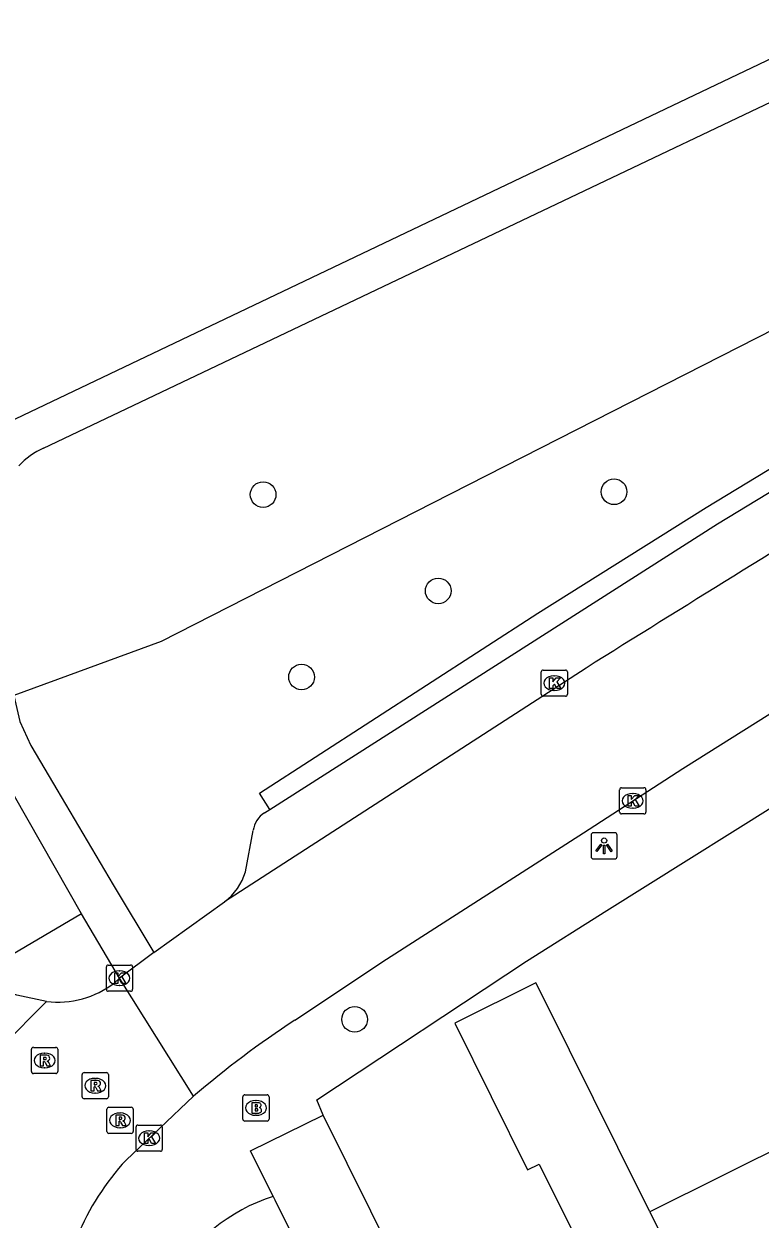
# Model space of a CAD drawing. Extents: x 157793 to 159380, y 380882 to 382313.
# Drawn here: x 158151.07 to 158179.14, y 381558.63 to 381604.2 of the extents above; entities that cross this region are included whole.
import ezdxf

# ---------------------------------------------------------------- set-up
doc = ezdxf.new("R2010")
doc.units = 0
for name, color, linetype in [('IMGEO_Boom', 7, 'Continuous'), ('IMGEO_Brandkraan', 7, 'Continuous'), ('IMGEO_Fietspad_gesloten', 7, 'Continuous'), ('IMGEO_Groenvoorziening', 7, 'Continuous'), ('IMGEO_Kolk', 7, 'Continuous'), ('IMGEO_Lichtpunt', 7, 'Continuous'), ('IMGEO_Pand', 7, 'Continuous'), ('IMGEO_Parkeervlak_open', 7, 'Continuous'), ('IMGEO_Rijbaan_lokaal_open', 7, 'Continuous'), ('IMGEO_Rioolput', 7, 'Continuous'), ('IMGEO_Voetpad_halfverhard', 7, 'Continuous'), ('IMGEO_Voetpad_open', 7, 'Continuous')]:
    doc.layers.add(name, color=color, linetype=linetype)

msp = doc.modelspace()

# ---------------------------------------------------------------- linework, layer by layer
at = {"layer": 'IMGEO_Boom'}
for centre in [(158160.195, 381586.252), (158173.571, 381586.359), (158166.869, 381582.58), (158161.659, 381579.297), (158163.682, 381566.244)]:
    msp.add_circle(centre, 0.489, dxfattribs=at)
at = {"layer": 'IMGEO_Brandkraan'}
for p, q in [((158159.419, 381562.44), (158159.419, 381563.292)), ((158159.494, 381563.366), (158160.346, 381563.366)), ((158160.42, 381563.292), (158160.42, 381562.44)), ((158159.907, 381563.146), (158159.932, 381563.146)), ((158160.346, 381562.366), (158159.494, 381562.366)), ((158159.93, 381562.586), (158159.905, 381562.586))]:
    msp.add_line(p, q, dxfattribs=at)
for points in [[(158159.419, 381562.44), (158159.419, 381563.292)], [(158159.494, 381563.366), (158160.346, 381563.366)], [(158160.42, 381563.292), (158160.42, 381562.44)], [(158159.767, 381563.066), (158159.767, 381562.666), (158159.98, 381562.666)], [(158159.998, 381563.066), (158159.767, 381563.066)], [(158159.946, 381562.985), (158159.892, 381562.985), (158159.892, 381562.909)], [(158159.892, 381562.909), (158159.945, 381562.909)], [(158159.954, 381562.833), (158159.892, 381562.833), (158159.892, 381562.752)], [(158160.346, 381562.366), (158159.494, 381562.366)], [(158159.892, 381562.752), (158159.954, 381562.752)]]:
    msp.add_lwpolyline(points, dxfattribs=at)
for centre, radius, start, end in [((158159.496, 381563.29), 0.0765, 91.552, 178.448), ((158159.496, 381563.29), 0.0765, 91.552, 178.448), ((158160.344, 381563.29), 0.0765, 1.552, 88.448), ((158160.344, 381563.29), 0.0765, 1.552, 88.448), ((158159.947, 381562.947), 0.0379, 267.8285, 90.9355), ((158159.955, 381562.792), 0.0404, 269.8759, 90.5077), ((158160.002, 381562.921), 0.145, 59.4692, 91.5367), ((158160.027, 381562.968), 0.0922, 285.5137, 58.1501), ((158160.032, 381562.776), 0.105, 301.3115, 78.989), ((158159.496, 381562.442), 0.0765, 181.552, 268.448), ((158159.496, 381562.442), 0.0765, 181.552, 268.448), ((158159.986, 381562.917), 0.251, 268.6676, 293.5347), ((158160.344, 381562.442), 0.0765, 271.552, 358.448), ((158160.344, 381562.442), 0.0765, 271.552, 358.448)]:
    msp.add_arc(centre, radius, start, end, dxfattribs=at)
for centre, major_axis, ratio, start_param, end_param in [((158159.906, 381562.866), (-0.387, 0.002), 0.722429, 4.712389, 7.853982), ((158159.931, 381562.866), (-0.39, 0.002), 0.717154, 1.570796, 4.712389)]:
    msp.add_ellipse(centre, major_axis=major_axis, ratio=ratio, start_param=start_param, end_param=end_param, dxfattribs=at)
at = {"layer": 'IMGEO_Fietspad_gesloten'}
msp.add_lwpolyline([(158151.934, 381566.924), (158150.804, 381567.168), (158148.989, 381567.756)], dxfattribs=at)
at = {"layer": 'IMGEO_Groenvoorziening'}
msp.add_lwpolyline([(158205.102, 381605.522), (158166.648, 381585.922), (158156.305, 381580.65), (158150.697, 381578.594)], dxfattribs=at)
at = {"layer": 'IMGEO_Kolk'}
for p, q in [((158170.793, 381578.638), (158170.793, 381579.49)), ((158170.868, 381579.564), (158171.72, 381579.564)), ((158171.281, 381579.344), (158171.306, 381579.344)), ((158171.794, 381579.49), (158171.794, 381578.638)), ((158171.304, 381578.784), (158171.279, 381578.784)), ((158171.72, 381578.564), (158170.868, 381578.564)), ((158173.785, 381574.149), (158173.785, 381575.001)), ((158173.86, 381575.075), (158174.712, 381575.075)), ((158174.273, 381574.855), (158174.298, 381574.855)), ((158174.786, 381575.001), (158174.786, 381574.149)), ((158174.296, 381574.295), (158174.271, 381574.295)), ((158174.712, 381574.075), (158173.86, 381574.075)), ((158154.292, 381568.316), (158155.144, 381568.316)), ((158154.217, 381567.39), (158154.217, 381568.242)), ((158154.705, 381568.096), (158154.73, 381568.096)), ((158155.218, 381568.242), (158155.218, 381567.39)), ((158154.728, 381567.536), (158154.703, 381567.536)), ((158155.144, 381567.316), (158154.292, 381567.316)), ((158155.349, 381561.288), (158155.349, 381562.14)), ((158155.424, 381562.214), (158156.276, 381562.214)), ((158155.837, 381561.994), (158155.862, 381561.994)), ((158156.35, 381562.14), (158156.35, 381561.288)), ((158155.86, 381561.434), (158155.835, 381561.434)), ((158156.276, 381561.214), (158155.424, 381561.214))]:
    msp.add_line(p, q, dxfattribs=at)
for points in [[(158170.793, 381578.638), (158170.793, 381579.49)], [(158170.868, 381579.564), (158171.72, 381579.564)], [(158171.114, 381579.264), (158171.237, 381579.264), (158171.237, 381579.113), (158171.367, 381579.264), (158171.531, 381579.264), (158171.385, 381579.113), (158171.538, 381578.864), (158171.386, 381578.864), (158171.301, 381579.028), (158171.237, 381578.961), (158171.237, 381578.864), (158171.114, 381578.864), (158171.114, 381579.264)], [(158171.794, 381579.49), (158171.794, 381578.638)], [(158171.72, 381578.564), (158170.868, 381578.564)], [(158173.785, 381574.149), (158173.785, 381575.001)], [(158173.86, 381575.075), (158174.712, 381575.075)], [(158174.106, 381574.775), (158174.229, 381574.775), (158174.229, 381574.624), (158174.359, 381574.775), (158174.523, 381574.775), (158174.377, 381574.624), (158174.53, 381574.375), (158174.378, 381574.375), (158174.293, 381574.539), (158174.229, 381574.472), (158174.229, 381574.375), (158174.106, 381574.375), (158174.106, 381574.775)], [(158174.786, 381575.001), (158174.786, 381574.149)], [(158174.712, 381574.075), (158173.86, 381574.075)], [(158154.292, 381568.316), (158155.144, 381568.316)], [(158154.217, 381567.39), (158154.217, 381568.242)], [(158154.538, 381568.016), (158154.661, 381568.016), (158154.661, 381567.865), (158154.791, 381568.016), (158154.955, 381568.016), (158154.809, 381567.865), (158154.962, 381567.616), (158154.81, 381567.616), (158154.725, 381567.78), (158154.661, 381567.713), (158154.661, 381567.616), (158154.538, 381567.616), (158154.538, 381568.016)], [(158155.218, 381568.242), (158155.218, 381567.39)], [(158155.144, 381567.316), (158154.292, 381567.316)], [(158155.349, 381561.288), (158155.349, 381562.14)], [(158155.424, 381562.214), (158156.276, 381562.214)], [(158155.67, 381561.914), (158155.793, 381561.914), (158155.793, 381561.763), (158155.923, 381561.914), (158156.087, 381561.914), (158155.941, 381561.763), (158156.094, 381561.514), (158155.942, 381561.514), (158155.857, 381561.678), (158155.793, 381561.611), (158155.793, 381561.514), (158155.67, 381561.514), (158155.67, 381561.914)], [(158156.35, 381562.14), (158156.35, 381561.288)], [(158156.276, 381561.214), (158155.424, 381561.214)]]:
    msp.add_lwpolyline(points, dxfattribs=at)
for centre, start, end in [((158170.87, 381579.488), 91.552, 178.448), ((158170.87, 381579.488), 91.552, 178.448), ((158171.718, 381579.488), 1.552, 88.448), ((158171.718, 381579.488), 1.552, 88.448), ((158170.87, 381578.64), 181.552, 268.448), ((158170.87, 381578.64), 181.552, 268.448), ((158171.718, 381578.64), 271.552, 358.448), ((158171.718, 381578.64), 271.552, 358.448), ((158173.862, 381574.999), 91.552, 178.448), ((158173.862, 381574.999), 91.552, 178.448), ((158174.71, 381574.999), 1.552, 88.448), ((158174.71, 381574.999), 1.552, 88.448), ((158173.862, 381574.151), 181.552, 268.448), ((158173.862, 381574.151), 181.552, 268.448), ((158174.71, 381574.151), 271.552, 358.448), ((158174.71, 381574.151), 271.552, 358.448), ((158154.294, 381568.24), 91.552, 178.448), ((158154.294, 381568.24), 91.552, 178.448), ((158155.142, 381568.24), 1.552, 88.448), ((158155.142, 381568.24), 1.552, 88.448), ((158154.294, 381567.392), 181.552, 268.448), ((158154.294, 381567.392), 181.552, 268.448), ((158155.142, 381567.392), 271.552, 358.448), ((158155.142, 381567.392), 271.552, 358.448), ((158155.426, 381562.138), 91.552, 178.448), ((158155.426, 381562.138), 91.552, 178.448), ((158156.274, 381562.138), 1.552, 88.448), ((158156.274, 381562.138), 1.552, 88.448), ((158155.426, 381561.29), 181.552, 268.448), ((158155.426, 381561.29), 181.552, 268.448), ((158156.274, 381561.29), 271.552, 358.448), ((158156.274, 381561.29), 271.552, 358.448)]:
    msp.add_arc(centre, 0.0765, start, end, dxfattribs=at)
for centre, major_axis, ratio, start_param, end_param in [((158171.28, 381579.064), (-0.387, 0.002), 0.722429, 4.712389, 7.853982), ((158171.305, 381579.064), (-0.39, 0.002), 0.717154, 1.570796, 4.712389), ((158174.272, 381574.575), (-0.387, 0.002), 0.722429, 4.712389, 7.853982), ((158174.297, 381574.575), (-0.39, 0.002), 0.717154, 1.570796, 4.712389), ((158154.704, 381567.816), (-0.387, 0.002), 0.722429, 4.712389, 7.853982), ((158154.729, 381567.816), (-0.39, 0.002), 0.717154, 1.570796, 4.712389), ((158155.836, 381561.714), (-0.387, 0.002), 0.722429, 4.712389, 7.853982), ((158155.861, 381561.714), (-0.39, 0.002), 0.717154, 1.570796, 4.712389)]:
    msp.add_ellipse(centre, major_axis=major_axis, ratio=ratio, start_param=start_param, end_param=end_param, dxfattribs=at)
at = {"layer": 'IMGEO_Lichtpunt'}
for p, q in [((158173.596, 381573.36), (158172.788, 381573.36)), ((158173.596, 381573.36), (158172.788, 381573.36)), ((158172.694, 381573.265), (158172.694, 381572.458)), ((158172.694, 381573.265), (158172.694, 381572.458)), ((158173.69, 381572.458), (158173.69, 381573.265)), ((158173.69, 381572.458), (158173.69, 381573.265)), ((158172.788, 381572.364), (158173.596, 381572.364)), ((158172.788, 381572.364), (158173.596, 381572.364))]:
    msp.add_line(p, q, dxfattribs=at)
for points in [[(158173.068, 381572.929), (158173.107, 381572.901), (158172.919, 381572.639), (158172.881, 381572.666), (158173.068, 381572.929)], [(158173.17, 381572.881), (158173.217, 381572.881), (158173.217, 381572.559), (158173.17, 381572.559), (158173.17, 381572.881)], [(158173.28, 381572.901), (158173.318, 381572.928), (158173.505, 381572.666), (158173.466, 381572.638), (158173.28, 381572.901)]]:
    msp.add_lwpolyline(points, dxfattribs=at)
msp.add_circle((158173.193, 381573.063), 0.0994, dxfattribs=at)
for centre, start, end in [((158172.788, 381573.265), 90, 180), ((158172.788, 381573.265), 90, 180), ((158173.596, 381573.265), 0, 90), ((158173.596, 381573.265), 0, 90), ((158172.788, 381572.458), 180, 270), ((158172.788, 381572.458), 180, 270), ((158173.596, 381572.458), 270, 0), ((158173.596, 381572.458), 270, 360)]:
    msp.add_arc(centre, 0.0946, start, end, dxfattribs=at)
at = {"layer": 'IMGEO_Pand'}
for points in [[(158174.93, 381558.904), (158173.715, 381561.353), (158170.945, 381566.935), (158170.596, 381567.638), (158167.497, 381566.1), (158170.275, 381560.501), (158170.723, 381560.724), (158172.279, 381557.587), (158169.274, 381556.095)], [(158160.579, 381559.489), (158159.716, 381561.226), (158162.478, 381562.597)], [(158160.579, 381559.489), (158160.643, 381559.359), (158162.451, 381555.716), (158165.214, 381557.087), (158162.478, 381562.597)], [(158180.503, 381561.671), (158174.93, 381558.904)], [(158174.93, 381558.904), (158178.864, 381550.976)]]:
    msp.add_lwpolyline(points, dxfattribs=at)
at = {"layer": 'IMGEO_Parkeervlak_open'}
for points in [[(158160.245, 381574.113), (158160.451, 381574.241)], [(158159.526, 381571.869), (158159.819, 381573.451)]]:
    msp.add_lwpolyline(points, dxfattribs=at)
for centre, radius, start, end in [((158160.738, 381573.328), 0.928, 122.1272, 172.3498), ((158157.237, 381572.611), 2.406, 308.1983, 342.0388)]:
    msp.add_arc(centre, radius, start, end, dxfattribs=at)
at = {"layer": 'IMGEO_Rijbaan_lokaal_open'}
for points in [[(158161.399, 381566.209), (158164.9, 381568.534), (158172.404, 381573.353), (158176.194, 381575.813), (158183.619, 381580.473), (158187.198, 381582.647), (158193.298, 381586.323), (158197.442, 381588.804), (158204.527, 381592.945), (158208.404, 381595.207), (158215.342, 381599.166)], [(158172.504, 381579.641), (158158.725, 381570.72)], [(158156.032, 381568.79), (158158.725, 381570.72)], [(158156.032, 381568.79), (158154.718, 381567.816)], [(158154.718, 381567.816), (158154.534, 381567.642)], [(158157.539, 381563.31), (158154.718, 381567.816)], [(158151.934, 381566.924), (158150.242, 381565.227)], [(158154.968, 381560.88), (158157.539, 381563.31)]]:
    msp.add_lwpolyline(points, dxfattribs=at)
for centre, radius, start, end in [((159028.908, 380209.383), 1615.869, 121.063667, 122.005164), ((158152.362, 381570.442), 3.544, 263.0716, 307.8038), ((158181.815, 381535.005), 37.289, 123.1966, 130.6192), ((158162.403, 381554.072), 10.081, 137.5203, 157.3269)]:
    msp.add_arc(centre, radius, start, end, dxfattribs=at)
at = {"layer": 'IMGEO_Rioolput'}
for p, q in [((158151.362, 381564.251), (158151.362, 381565.103)), ((158151.437, 381565.177), (158152.289, 381565.177)), ((158152.363, 381565.103), (158152.363, 381564.251)), ((158151.85, 381564.957), (158151.875, 381564.957)), ((158152.289, 381564.177), (158151.437, 381564.177)), ((158151.873, 381564.397), (158151.848, 381564.397)), ((158153.37, 381564.215), (158154.222, 381564.215)), ((158153.295, 381563.289), (158153.295, 381564.141)), ((158153.783, 381563.995), (158153.808, 381563.995)), ((158154.296, 381564.141), (158154.296, 381563.289)), ((158153.806, 381563.435), (158153.781, 381563.435)), ((158154.222, 381563.215), (158153.37, 381563.215)), ((158154.24, 381561.968), (158154.24, 381562.82)), ((158154.315, 381562.894), (158155.167, 381562.894)), ((158155.241, 381562.82), (158155.241, 381561.968)), ((158154.728, 381562.674), (158154.753, 381562.674)), ((158155.167, 381561.894), (158154.315, 381561.894)), ((158154.751, 381562.114), (158154.726, 381562.114))]:
    msp.add_line(p, q, dxfattribs=at)
for points in [[(158151.362, 381564.251), (158151.362, 381565.103)], [(158151.437, 381565.177), (158152.289, 381565.177)], [(158152.363, 381565.103), (158152.363, 381564.251)], [(158151.951, 381564.875), (158151.699, 381564.877), (158151.699, 381564.477)], [(158151.699, 381564.477), (158151.823, 381564.477), (158151.823, 381564.639), (158151.834, 381564.639)], [(158151.877, 381564.796), (158151.823, 381564.796), (158151.823, 381564.715)], [(158151.823, 381564.715), (158151.875, 381564.715)], [(158152.289, 381564.177), (158151.437, 381564.177)], [(158151.881, 381564.61), (158151.952, 381564.477), (158152.092, 381564.477), (158152.027, 381564.603)], [(158153.37, 381564.215), (158154.222, 381564.215)], [(158153.295, 381563.289), (158153.295, 381564.141)], [(158153.884, 381563.913), (158153.632, 381563.915), (158153.632, 381563.515)], [(158153.81, 381563.834), (158153.756, 381563.834), (158153.756, 381563.753)], [(158153.756, 381563.753), (158153.808, 381563.753)], [(158154.296, 381564.141), (158154.296, 381563.289)], [(158153.632, 381563.515), (158153.756, 381563.515), (158153.756, 381563.677), (158153.767, 381563.677)], [(158153.814, 381563.648), (158153.885, 381563.515), (158154.025, 381563.515), (158153.96, 381563.641)], [(158154.222, 381563.215), (158153.37, 381563.215)], [(158154.24, 381561.968), (158154.24, 381562.82)], [(158154.315, 381562.894), (158155.167, 381562.894)], [(158155.241, 381562.82), (158155.241, 381561.968)], [(158154.829, 381562.592), (158154.577, 381562.594), (158154.577, 381562.194)], [(158154.577, 381562.194), (158154.701, 381562.194), (158154.701, 381562.356), (158154.712, 381562.356)], [(158154.755, 381562.513), (158154.701, 381562.513), (158154.701, 381562.432)], [(158154.701, 381562.432), (158154.753, 381562.432)], [(158155.167, 381561.894), (158154.315, 381561.894)], [(158154.759, 381562.327), (158154.83, 381562.194), (158154.97, 381562.194), (158154.905, 381562.32)]]:
    msp.add_lwpolyline(points, dxfattribs=at)
for centre, radius, start, end in [((158151.439, 381565.101), 0.0765, 91.552, 178.448), ((158151.439, 381565.101), 0.0765, 91.552, 178.448), ((158152.287, 381565.101), 0.0765, 1.552, 88.448), ((158152.287, 381565.101), 0.0765, 1.552, 88.448), ((158151.833, 381564.586), 0.0533, 26.0293, 88.6989), ((158151.859, 381564.904), 0.19, 274.7715, 282.9687), ((158151.883, 381564.7), 0.0964, 77.0061, 93.1865), ((158151.897, 381564.757), 0.0378, 276.6634, 79.6772), ((158151.95, 381564.765), 0.109, 350.3612, 89.416), ((158151.948, 381564.765), 0.112, 277.5842, 350.9817), ((158151.932, 381564.55), 0.108, 29.5134, 73.7905), ((158151.439, 381564.253), 0.0765, 181.552, 268.448), ((158151.439, 381564.253), 0.0765, 181.552, 268.448), ((158152.287, 381564.253), 0.0765, 271.552, 358.448), ((158152.287, 381564.253), 0.0765, 271.552, 358.448), ((158153.372, 381564.139), 0.0765, 91.552, 178.448), ((158153.372, 381564.139), 0.0765, 91.552, 178.448), ((158154.22, 381564.139), 0.0765, 1.552, 88.448), ((158154.22, 381564.139), 0.0765, 1.552, 88.448), ((158153.792, 381563.942), 0.19, 274.7715, 282.9687), ((158153.816, 381563.738), 0.0964, 77.0061, 93.1865), ((158153.83, 381563.795), 0.0378, 276.6634, 79.6772), ((158153.883, 381563.803), 0.109, 350.3612, 89.416), ((158153.881, 381563.803), 0.112, 277.5842, 350.9817), ((158153.372, 381563.291), 0.0765, 181.552, 268.448), ((158153.372, 381563.291), 0.0765, 181.552, 268.448), ((158153.766, 381563.624), 0.0533, 26.0293, 88.6989), ((158153.865, 381563.588), 0.108, 29.5134, 73.7905), ((158154.22, 381563.291), 0.0765, 271.552, 358.448), ((158154.22, 381563.291), 0.0765, 271.552, 358.448), ((158154.317, 381562.818), 0.0765, 91.552, 178.448), ((158154.317, 381562.818), 0.0765, 91.552, 178.448), ((158155.165, 381562.818), 0.0765, 1.552, 88.448), ((158155.165, 381562.818), 0.0765, 1.552, 88.448), ((158154.711, 381562.303), 0.0533, 26.0293, 88.6989), ((158154.737, 381562.621), 0.19, 274.7715, 282.9687), ((158154.761, 381562.417), 0.0964, 77.0061, 93.1865), ((158154.775, 381562.474), 0.0378, 276.6634, 79.6772), ((158154.828, 381562.482), 0.109, 350.3612, 89.416), ((158154.826, 381562.482), 0.112, 277.5842, 350.9817), ((158154.81, 381562.267), 0.108, 29.5134, 73.7905), ((158154.317, 381561.97), 0.0765, 181.552, 268.448), ((158154.317, 381561.97), 0.0765, 181.552, 268.448), ((158155.165, 381561.97), 0.0765, 271.552, 358.448), ((158155.165, 381561.97), 0.0765, 271.552, 358.448)]:
    msp.add_arc(centre, radius, start, end, dxfattribs=at)
for centre, major_axis, ratio, start_param, end_param in [((158151.849, 381564.677), (-0.387, 0.002), 0.722429, 4.712389, 7.853982), ((158151.874, 381564.677), (-0.39, 0.002), 0.717154, 1.570796, 4.712389), ((158153.782, 381563.715), (-0.387, 0.002), 0.722429, 4.712389, 7.853982), ((158153.807, 381563.715), (-0.39, 0.002), 0.717154, 1.570796, 4.712389), ((158154.727, 381562.394), (-0.387, 0.002), 0.722429, 4.712389, 7.853982), ((158154.752, 381562.394), (-0.39, 0.002), 0.717154, 1.570796, 4.712389)]:
    msp.add_ellipse(centre, major_axis=major_axis, ratio=ratio, start_param=start_param, end_param=end_param, dxfattribs=at)
at = {"layer": 'IMGEO_Voetpad_halfverhard'}
for points in [[(158151.822, 381588.027), (158200.724, 381611.318)], [(158195.045, 381610.277), (158150.205, 381588.874)], [(158150.697, 381578.594), (158150.915, 381577.607), (158151.335, 381576.687), (158154.482, 381571.37), (158156.032, 381568.79)], [(158153.268, 381570.271), (158150.193, 381575.673), (158149.669, 381576.739), (158149.335, 381577.878)]]:
    msp.add_lwpolyline(points, dxfattribs=at)
msp.add_arc((158153.02, 381585.379), 2.907, 114.3359, 137.3483, dxfattribs=at)
at = {"layer": 'IMGEO_Voetpad_open'}
for points in [[(158160.451, 381574.241), (158160.052, 381574.873), (158170.661, 381581.734), (158177.077, 381585.76), (158194.556, 381596.356), (158209.257, 381604.881), (158212.04, 381604.187), (158215.018, 381605.849), (158215.38, 381605.205)], [(158160.451, 381574.241), (158177.519, 381585.144), (158195.02, 381595.758)], [(158162.478, 381562.597), (158162.238, 381563.179), (158170.24, 381568.466), (158173.291, 381570.394), (158189.131, 381580.308), (158189.782, 381579.123), (158192.355, 381580.402)], [(158153.268, 381570.271), (158148.989, 381567.756)], [(158154.718, 381567.816), (158153.268, 381570.271)]]:
    msp.add_lwpolyline(points, dxfattribs=at)
msp.add_arc((158162.534, 381553.176), 6.608, 107.2094, 197.3938, dxfattribs=at)

doc.saveas('drawing.dxf')
